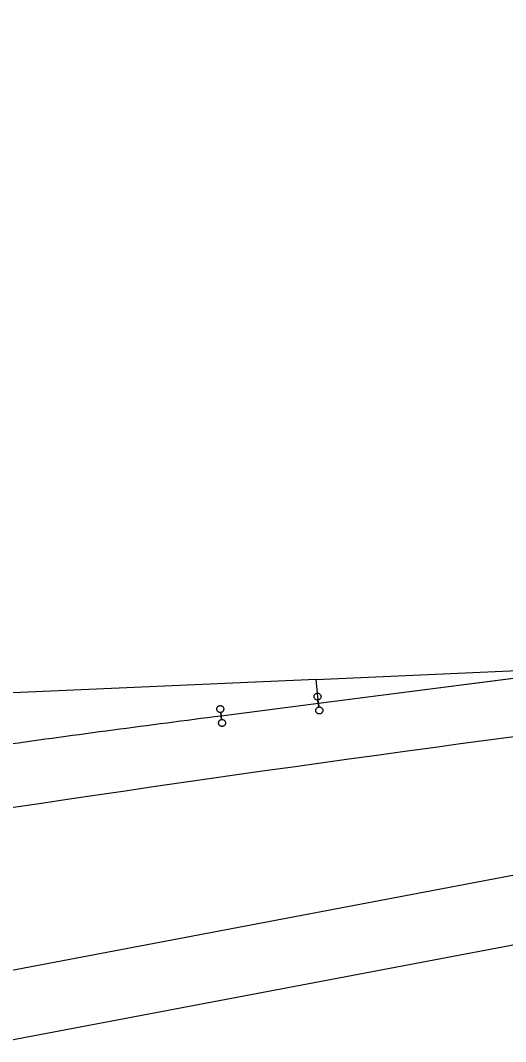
# Model space of a CAD drawing. Extents: x 6540402 to 6566579, y 5525343 to 5532423.
# Drawn here: x 6558214 to 6558248.7, y 5528818.6 to 5528891.5 of the extents above; entities that cross this region are included whole.
import ezdxf

# ---------------------------------------------------------------- set-up
doc = ezdxf.new("R2010")
doc.units = 0
for name, color, linetype in [('IR_ps_geometria', 7, 'Continuous'), ('TOR_PS_T-rozjazdy projektowane', 7, 'Continuous'), ('TOR_PS_T-tory projektowane', 7, 'Continuous')]:
    doc.layers.add(name, color=color, linetype=linetype)

msp = doc.modelspace()

# ---------------------------------------------------------------- linework, layer by layer
at = {"layer": 'IR_ps_geometria'}
for points in [[(6558235.325, 5528842.724), (6558235.356, 5528842.476), (6558235.389, 5528842.478), (6558235.422, 5528842.476), (6558235.454, 5528842.469), (6558235.485, 5528842.459), (6558235.514, 5528842.444), (6558235.541, 5528842.426), (6558235.566, 5528842.404), (6558235.587, 5528842.38), (6558235.605, 5528842.352), (6558235.62, 5528842.323), (6558235.63, 5528842.292), (6558235.636, 5528842.26), (6558235.638, 5528842.227), (6558235.636, 5528842.195), (6558235.63, 5528842.163), (6558235.619, 5528842.132), (6558235.604, 5528842.102), (6558235.586, 5528842.075), (6558235.564, 5528842.051), (6558235.54, 5528842.029), (6558235.513, 5528842.011), (6558235.483, 5528841.997), (6558235.452, 5528841.986), (6558235.42, 5528841.98), (6558235.387, 5528841.978), (6558235.355, 5528841.98), (6558235.323, 5528841.987), (6558235.292, 5528841.998), (6558235.263, 5528842.012), (6558235.235, 5528842.03), (6558235.211, 5528842.052), (6558235.189, 5528842.077), (6558235.171, 5528842.104), (6558235.157, 5528842.133), (6558235.147, 5528842.164), (6558235.14, 5528842.196), (6558235.138, 5528842.229), (6558235.141, 5528842.262), (6558235.147, 5528842.294), (6558235.158, 5528842.325), (6558235.172, 5528842.354), (6558235.19, 5528842.381), (6558235.212, 5528842.406), (6558235.237, 5528842.427), (6558235.264, 5528842.445), (6558235.293, 5528842.459), (6558235.324, 5528842.47), (6558235.356, 5528842.476), (6558235.293, 5528842.972), (6558235.26, 5528842.97), (6558235.228, 5528842.972), (6558235.195, 5528842.979), (6558235.165, 5528842.989), (6558235.135, 5528843.004), (6558235.108, 5528843.022), (6558235.084, 5528843.044), (6558235.062, 5528843.069), (6558235.044, 5528843.096), (6558235.03, 5528843.125), (6558235.019, 5528843.156), (6558235.013, 5528843.188), (6558235.011, 5528843.221), (6558235.013, 5528843.253), (6558235.02, 5528843.286), (6558235.03, 5528843.316), (6558235.045, 5528843.346), (6558235.063, 5528843.373), (6558235.085, 5528843.397), (6558235.109, 5528843.419), (6558235.137, 5528843.437), (6558235.166, 5528843.451), (6558235.197, 5528843.462), (6558235.229, 5528843.468), (6558235.262, 5528843.47), (6558235.294, 5528843.468), (6558235.326, 5528843.461), (6558235.357, 5528843.451), (6558235.387, 5528843.436), (6558235.414, 5528843.418), (6558235.438, 5528843.396), (6558235.46, 5528843.372), (6558235.478, 5528843.344), (6558235.492, 5528843.315), (6558235.503, 5528843.284), (6558235.509, 5528843.252), (6558235.511, 5528843.219), (6558235.509, 5528843.187), (6558235.502, 5528843.155), (6558235.492, 5528843.124), (6558235.477, 5528843.094), (6558235.459, 5528843.067), (6558235.437, 5528843.043), (6558235.413, 5528843.021), (6558235.385, 5528843.003), (6558235.356, 5528842.989), (6558235.325, 5528842.978), (6558235.293, 5528842.972)], [(6558235.325, 5528842.724), (6558235.356, 5528842.476), (6558235.389, 5528842.478), (6558235.422, 5528842.476), (6558235.454, 5528842.469), (6558235.485, 5528842.459), (6558235.514, 5528842.444), (6558235.541, 5528842.426), (6558235.566, 5528842.404), (6558235.587, 5528842.38), (6558235.605, 5528842.352), (6558235.62, 5528842.323), (6558235.63, 5528842.292), (6558235.636, 5528842.26), (6558235.638, 5528842.227), (6558235.636, 5528842.195), (6558235.63, 5528842.163), (6558235.619, 5528842.132), (6558235.604, 5528842.102), (6558235.586, 5528842.075), (6558235.564, 5528842.051), (6558235.54, 5528842.029), (6558235.513, 5528842.011), (6558235.483, 5528841.997), (6558235.452, 5528841.986), (6558235.42, 5528841.98), (6558235.387, 5528841.978), (6558235.355, 5528841.98), (6558235.323, 5528841.987), (6558235.292, 5528841.998), (6558235.263, 5528842.012), (6558235.235, 5528842.03), (6558235.211, 5528842.052), (6558235.189, 5528842.077), (6558235.171, 5528842.104), (6558235.157, 5528842.133), (6558235.147, 5528842.164), (6558235.14, 5528842.196), (6558235.138, 5528842.229), (6558235.141, 5528842.262), (6558235.147, 5528842.294), (6558235.158, 5528842.325), (6558235.172, 5528842.354), (6558235.19, 5528842.381), (6558235.212, 5528842.406), (6558235.237, 5528842.427), (6558235.264, 5528842.445), (6558235.293, 5528842.459), (6558235.324, 5528842.47), (6558235.356, 5528842.476), (6558235.293, 5528842.972), (6558235.26, 5528842.97), (6558235.228, 5528842.972), (6558235.195, 5528842.979), (6558235.165, 5528842.989), (6558235.135, 5528843.004), (6558235.108, 5528843.022), (6558235.084, 5528843.044), (6558235.062, 5528843.069), (6558235.044, 5528843.096), (6558235.03, 5528843.125), (6558235.019, 5528843.156), (6558235.013, 5528843.188), (6558235.011, 5528843.221), (6558235.013, 5528843.253), (6558235.02, 5528843.286), (6558235.03, 5528843.316), (6558235.045, 5528843.346), (6558235.063, 5528843.373), (6558235.085, 5528843.397), (6558235.109, 5528843.419), (6558235.137, 5528843.437), (6558235.166, 5528843.451), (6558235.197, 5528843.462), (6558235.229, 5528843.468), (6558235.262, 5528843.47), (6558235.294, 5528843.468), (6558235.326, 5528843.461), (6558235.357, 5528843.451), (6558235.387, 5528843.436), (6558235.414, 5528843.418), (6558235.438, 5528843.396), (6558235.46, 5528843.372), (6558235.478, 5528843.344), (6558235.492, 5528843.315), (6558235.503, 5528843.284), (6558235.509, 5528843.252), (6558235.511, 5528843.219), (6558235.509, 5528843.187), (6558235.502, 5528843.155), (6558235.492, 5528843.124), (6558235.477, 5528843.094), (6558235.459, 5528843.067), (6558235.437, 5528843.043), (6558235.413, 5528843.021), (6558235.385, 5528843.003), (6558235.356, 5528842.989), (6558235.325, 5528842.978), (6558235.293, 5528842.972)], [(6558235.325, 5528842.724), (6558235.356, 5528842.476), (6558235.389, 5528842.478), (6558235.422, 5528842.476), (6558235.454, 5528842.469), (6558235.485, 5528842.459), (6558235.514, 5528842.444), (6558235.541, 5528842.426), (6558235.566, 5528842.404), (6558235.587, 5528842.38), (6558235.605, 5528842.352), (6558235.62, 5528842.323), (6558235.63, 5528842.292), (6558235.636, 5528842.26), (6558235.638, 5528842.227), (6558235.636, 5528842.195), (6558235.63, 5528842.163), (6558235.619, 5528842.132), (6558235.604, 5528842.102), (6558235.586, 5528842.075), (6558235.564, 5528842.051), (6558235.54, 5528842.029), (6558235.513, 5528842.011), (6558235.483, 5528841.997), (6558235.452, 5528841.986), (6558235.42, 5528841.98), (6558235.387, 5528841.978), (6558235.355, 5528841.98), (6558235.323, 5528841.987), (6558235.292, 5528841.998), (6558235.263, 5528842.012), (6558235.235, 5528842.03), (6558235.211, 5528842.052), (6558235.189, 5528842.077), (6558235.171, 5528842.104), (6558235.157, 5528842.133), (6558235.147, 5528842.164), (6558235.14, 5528842.196), (6558235.138, 5528842.229), (6558235.141, 5528842.262), (6558235.147, 5528842.294), (6558235.158, 5528842.325), (6558235.172, 5528842.354), (6558235.19, 5528842.381), (6558235.212, 5528842.406), (6558235.237, 5528842.427), (6558235.264, 5528842.445), (6558235.293, 5528842.459), (6558235.324, 5528842.47), (6558235.356, 5528842.476), (6558235.293, 5528842.972), (6558235.26, 5528842.97), (6558235.228, 5528842.972), (6558235.195, 5528842.979), (6558235.165, 5528842.989), (6558235.135, 5528843.004), (6558235.108, 5528843.022), (6558235.084, 5528843.044), (6558235.062, 5528843.069), (6558235.044, 5528843.096), (6558235.03, 5528843.125), (6558235.019, 5528843.156), (6558235.013, 5528843.188), (6558235.011, 5528843.221), (6558235.013, 5528843.253), (6558235.02, 5528843.286), (6558235.03, 5528843.316), (6558235.045, 5528843.346), (6558235.063, 5528843.373), (6558235.085, 5528843.397), (6558235.109, 5528843.419), (6558235.137, 5528843.437), (6558235.166, 5528843.451), (6558235.197, 5528843.462), (6558235.229, 5528843.468), (6558235.262, 5528843.47), (6558235.294, 5528843.468), (6558235.326, 5528843.461), (6558235.357, 5528843.451), (6558235.387, 5528843.436), (6558235.414, 5528843.418), (6558235.438, 5528843.396), (6558235.46, 5528843.372), (6558235.478, 5528843.344), (6558235.492, 5528843.315), (6558235.503, 5528843.284), (6558235.509, 5528843.252), (6558235.511, 5528843.219), (6558235.509, 5528843.187), (6558235.502, 5528843.155), (6558235.492, 5528843.124), (6558235.477, 5528843.094), (6558235.459, 5528843.067), (6558235.437, 5528843.043), (6558235.413, 5528843.021), (6558235.385, 5528843.003), (6558235.356, 5528842.989), (6558235.325, 5528842.978), (6558235.293, 5528842.972)], [(6558228.374, 5528841.832), (6558228.406, 5528841.584), (6558228.439, 5528841.586), (6558228.471, 5528841.584), (6558228.503, 5528841.578), (6558228.534, 5528841.567), (6558228.563, 5528841.552), (6558228.591, 5528841.534), (6558228.615, 5528841.513), (6558228.637, 5528841.488), (6558228.655, 5528841.461), (6558228.669, 5528841.431), (6558228.679, 5528841.4), (6558228.686, 5528841.368), (6558228.688, 5528841.336), (6558228.685, 5528841.303), (6558228.679, 5528841.271), (6558228.668, 5528841.24), (6558228.654, 5528841.211), (6558228.636, 5528841.184), (6558228.614, 5528841.159), (6558228.589, 5528841.138), (6558228.562, 5528841.119), (6558228.533, 5528841.105), (6558228.502, 5528841.095), (6558228.47, 5528841.088), (6558228.437, 5528841.086), (6558228.404, 5528841.089), (6558228.372, 5528841.095), (6558228.341, 5528841.106), (6558228.312, 5528841.12), (6558228.285, 5528841.139), (6558228.26, 5528841.16), (6558228.239, 5528841.185), (6558228.221, 5528841.212), (6558228.206, 5528841.241), (6558228.196, 5528841.272), (6558228.19, 5528841.305), (6558228.188, 5528841.337), (6558228.19, 5528841.37), (6558228.196, 5528841.402), (6558228.207, 5528841.433), (6558228.222, 5528841.462), (6558228.24, 5528841.489), (6558228.262, 5528841.514), (6558228.286, 5528841.535), (6558228.313, 5528841.553), (6558228.343, 5528841.568), (6558228.374, 5528841.578), (6558228.406, 5528841.584), (6558228.342, 5528842.08), (6558228.31, 5528842.078), (6558228.277, 5528842.081), (6558228.245, 5528842.087), (6558228.214, 5528842.098), (6558228.185, 5528842.112), (6558228.158, 5528842.13), (6558228.133, 5528842.152), (6558228.112, 5528842.177), (6558228.094, 5528842.204), (6558228.079, 5528842.233), (6558228.069, 5528842.264), (6558228.062, 5528842.296), (6558228.06, 5528842.329), (6558228.063, 5528842.362), (6558228.069, 5528842.394), (6558228.08, 5528842.425), (6558228.094, 5528842.454), (6558228.113, 5528842.481), (6558228.134, 5528842.506), (6558228.159, 5528842.527), (6558228.186, 5528842.545), (6558228.216, 5528842.56), (6558228.247, 5528842.57), (6558228.279, 5528842.576), (6558228.311, 5528842.578), (6558228.344, 5528842.576), (6558228.376, 5528842.57), (6558228.407, 5528842.559), (6558228.436, 5528842.544), (6558228.463, 5528842.526), (6558228.488, 5528842.504), (6558228.509, 5528842.48), (6558228.527, 5528842.453), (6558228.542, 5528842.423), (6558228.552, 5528842.392), (6558228.558, 5528842.36), (6558228.56, 5528842.327), (6558228.558, 5528842.295), (6558228.552, 5528842.263), (6558228.541, 5528842.232), (6558228.527, 5528842.203), (6558228.508, 5528842.175), (6558228.487, 5528842.151), (6558228.462, 5528842.129), (6558228.435, 5528842.111), (6558228.405, 5528842.097), (6558228.374, 5528842.087), (6558228.342, 5528842.08)], [(6558228.374, 5528841.832), (6558228.406, 5528841.584), (6558228.439, 5528841.586), (6558228.471, 5528841.584), (6558228.503, 5528841.578), (6558228.534, 5528841.567), (6558228.563, 5528841.552), (6558228.591, 5528841.534), (6558228.615, 5528841.513), (6558228.637, 5528841.488), (6558228.655, 5528841.461), (6558228.669, 5528841.431), (6558228.679, 5528841.4), (6558228.686, 5528841.368), (6558228.688, 5528841.336), (6558228.685, 5528841.303), (6558228.679, 5528841.271), (6558228.668, 5528841.24), (6558228.654, 5528841.211), (6558228.636, 5528841.184), (6558228.614, 5528841.159), (6558228.589, 5528841.138), (6558228.562, 5528841.119), (6558228.533, 5528841.105), (6558228.502, 5528841.095), (6558228.47, 5528841.088), (6558228.437, 5528841.086), (6558228.404, 5528841.089), (6558228.372, 5528841.095), (6558228.341, 5528841.106), (6558228.312, 5528841.12), (6558228.285, 5528841.139), (6558228.26, 5528841.16), (6558228.239, 5528841.185), (6558228.221, 5528841.212), (6558228.206, 5528841.241), (6558228.196, 5528841.272), (6558228.19, 5528841.305), (6558228.188, 5528841.337), (6558228.19, 5528841.37), (6558228.196, 5528841.402), (6558228.207, 5528841.433), (6558228.222, 5528841.462), (6558228.24, 5528841.489), (6558228.262, 5528841.514), (6558228.286, 5528841.535), (6558228.313, 5528841.553), (6558228.343, 5528841.568), (6558228.374, 5528841.578), (6558228.406, 5528841.584), (6558228.342, 5528842.08), (6558228.31, 5528842.078), (6558228.277, 5528842.081), (6558228.245, 5528842.087), (6558228.214, 5528842.098), (6558228.185, 5528842.112), (6558228.158, 5528842.13), (6558228.133, 5528842.152), (6558228.112, 5528842.177), (6558228.094, 5528842.204), (6558228.079, 5528842.233), (6558228.069, 5528842.264), (6558228.062, 5528842.296), (6558228.06, 5528842.329), (6558228.063, 5528842.362), (6558228.069, 5528842.394), (6558228.08, 5528842.425), (6558228.094, 5528842.454), (6558228.113, 5528842.481), (6558228.134, 5528842.506), (6558228.159, 5528842.527), (6558228.186, 5528842.545), (6558228.216, 5528842.56), (6558228.247, 5528842.57), (6558228.279, 5528842.576), (6558228.311, 5528842.578), (6558228.344, 5528842.576), (6558228.376, 5528842.57), (6558228.407, 5528842.559), (6558228.436, 5528842.544), (6558228.463, 5528842.526), (6558228.488, 5528842.504), (6558228.509, 5528842.48), (6558228.527, 5528842.453), (6558228.542, 5528842.423), (6558228.552, 5528842.392), (6558228.558, 5528842.36), (6558228.56, 5528842.327), (6558228.558, 5528842.295), (6558228.552, 5528842.263), (6558228.541, 5528842.232), (6558228.527, 5528842.203), (6558228.508, 5528842.175), (6558228.487, 5528842.151), (6558228.462, 5528842.129), (6558228.435, 5528842.111), (6558228.405, 5528842.097), (6558228.374, 5528842.087), (6558228.342, 5528842.08)], [(6558228.374, 5528841.832), (6558228.406, 5528841.584), (6558228.439, 5528841.586), (6558228.471, 5528841.584), (6558228.503, 5528841.578), (6558228.534, 5528841.567), (6558228.563, 5528841.552), (6558228.591, 5528841.534), (6558228.615, 5528841.513), (6558228.637, 5528841.488), (6558228.655, 5528841.461), (6558228.669, 5528841.431), (6558228.679, 5528841.4), (6558228.686, 5528841.368), (6558228.688, 5528841.336), (6558228.685, 5528841.303), (6558228.679, 5528841.271), (6558228.668, 5528841.24), (6558228.654, 5528841.211), (6558228.636, 5528841.184), (6558228.614, 5528841.159), (6558228.589, 5528841.138), (6558228.562, 5528841.119), (6558228.533, 5528841.105), (6558228.502, 5528841.095), (6558228.47, 5528841.088), (6558228.437, 5528841.086), (6558228.404, 5528841.089), (6558228.372, 5528841.095), (6558228.341, 5528841.106), (6558228.312, 5528841.12), (6558228.285, 5528841.139), (6558228.26, 5528841.16), (6558228.239, 5528841.185), (6558228.221, 5528841.212), (6558228.206, 5528841.241), (6558228.196, 5528841.272), (6558228.19, 5528841.305), (6558228.188, 5528841.337), (6558228.19, 5528841.37), (6558228.196, 5528841.402), (6558228.207, 5528841.433), (6558228.222, 5528841.462), (6558228.24, 5528841.489), (6558228.262, 5528841.514), (6558228.286, 5528841.535), (6558228.313, 5528841.553), (6558228.343, 5528841.568), (6558228.374, 5528841.578), (6558228.406, 5528841.584), (6558228.342, 5528842.08), (6558228.31, 5528842.078), (6558228.277, 5528842.081), (6558228.245, 5528842.087), (6558228.214, 5528842.098), (6558228.185, 5528842.112), (6558228.158, 5528842.13), (6558228.133, 5528842.152), (6558228.112, 5528842.177), (6558228.094, 5528842.204), (6558228.079, 5528842.233), (6558228.069, 5528842.264), (6558228.062, 5528842.296), (6558228.06, 5528842.329), (6558228.063, 5528842.362), (6558228.069, 5528842.394), (6558228.08, 5528842.425), (6558228.094, 5528842.454), (6558228.113, 5528842.481), (6558228.134, 5528842.506), (6558228.159, 5528842.527), (6558228.186, 5528842.545), (6558228.216, 5528842.56), (6558228.247, 5528842.57), (6558228.279, 5528842.576), (6558228.311, 5528842.578), (6558228.344, 5528842.576), (6558228.376, 5528842.57), (6558228.407, 5528842.559), (6558228.436, 5528842.544), (6558228.463, 5528842.526), (6558228.488, 5528842.504), (6558228.509, 5528842.48), (6558228.527, 5528842.453), (6558228.542, 5528842.423), (6558228.552, 5528842.392), (6558228.558, 5528842.36), (6558228.56, 5528842.327), (6558228.558, 5528842.295), (6558228.552, 5528842.263), (6558228.541, 5528842.232), (6558228.527, 5528842.203), (6558228.508, 5528842.175), (6558228.487, 5528842.151), (6558228.462, 5528842.129), (6558228.435, 5528842.111), (6558228.405, 5528842.097), (6558228.374, 5528842.087), (6558228.342, 5528842.08)]]:
    msp.add_lwpolyline(points, close=True, dxfattribs=at)
at = {"layer": 'TOR_PS_T-rozjazdy projektowane'}
msp.add_lwpolyline([(6558276.581, 5528848.017), (6558255.953, 5528845.371), (6558235.325, 5528842.725), (6558235.176, 5528844.447), (6558255.953, 5528845.371)], close=True, dxfattribs=at)
at = {"layer": 'TOR_PS_T-tory projektowane'}
for p, q in [((6558571.547, 5528891.538), (6557352.881, 5528660.537)), ((6558276.581, 5528848.017), (6558235.325, 5528842.724)), ((6558235.176, 5528844.447), (6558206.322, 5528843.163)), ((6558235.325, 5528842.724), (6558228.374, 5528841.832)), ((6558285.492, 5528832.329), (6557892.49, 5528757.834))]:
    msp.add_line(p, q, dxfattribs=at)
for centre, radius, start, end in [((6558419.265, 5527354.028), 1500, 97.311329, 97.906871), ((6558532.412, 5526709.067), 2150, 97.292803, 100.733239)]:
    msp.add_arc(centre, radius, start, end, dxfattribs=at)

doc.saveas('drawing.dxf')
